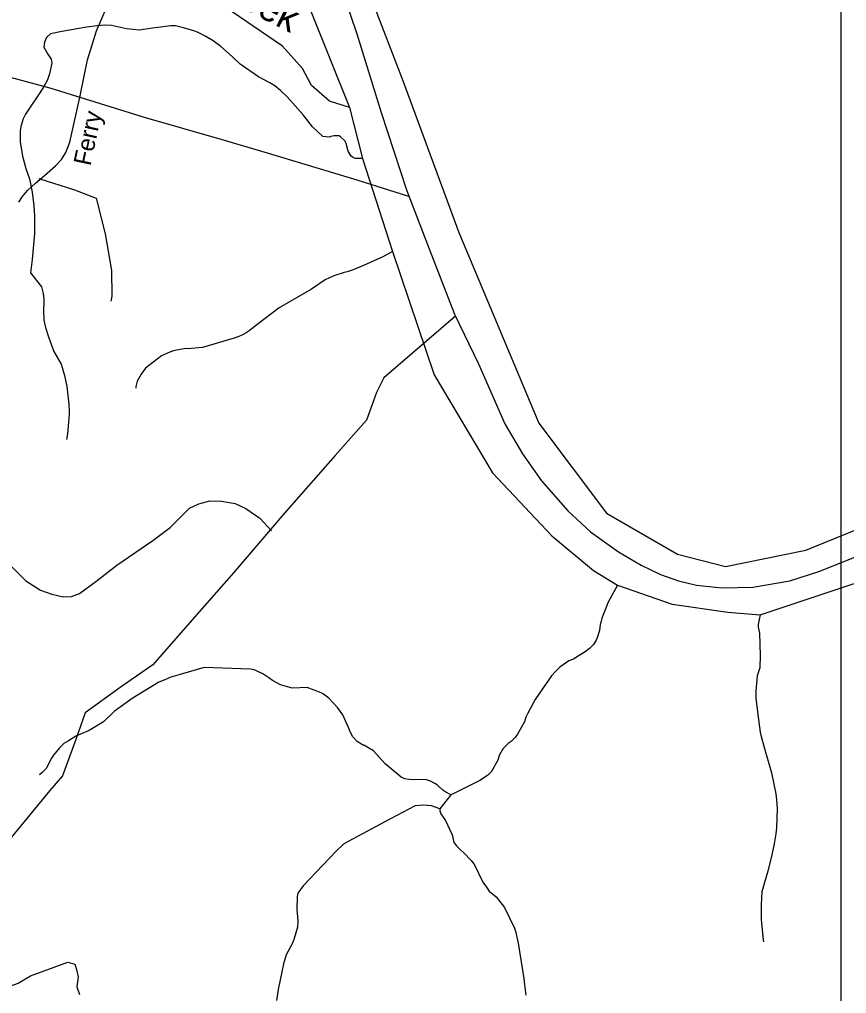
# Model space of a CAD drawing. Extents: x 1473865 to 1648260, y 639067 to 773536.
# Drawn here: x 1565348 to 1569834, y 723118 to 728401 of the extents above; entities that cross this region are included whole.
import ezdxf

# ---------------------------------------------------------------- set-up
doc = ezdxf.new("R2010")
doc.units = 0
for name, color, linetype in [('Exist Boundary Political CountyLine', 7, 'Continuous'), ('Exist Hydrographic Creek Single Shore', 7, 'Continuous'), ('Exist Hydrographic Creek Single Shore Label', 7, 'Continuous'), ('Exist Hydrographic Misc Water Feature', 7, 'Continuous'), ('Exist Hydrographic River Shore', 7, 'Continuous'), ('Exist Road Non-System Type 51', 7, 'Continuous'), ('Exist Road Secondary Type 51 Attributed', 7, 'Continuous'), ('Exist Road Secondary Type 51 Label', 7, 'Continuous'), ('Exist Utilities Electrical Transmission Line', 7, 'Continuous'), ('Map Preparation Inset Cut Line', 7, 'Continuous')]:
    doc.layers.add(name, color=color, linetype=linetype)

msp = doc.modelspace()

# ---------------------------------------------------------------- linework, layer by layer
at = {"layer": 'Exist Boundary Political CountyLine'}
msp.add_lwpolyline([(1567103.2, 728542.4), (1567177.2, 728323.4), (1567310, 727895.4), (1567447.6, 727477.2), (1567570.6, 727157.5), (1567708.2, 726803.2), (1567838.5, 726532.6), (1567981.1, 726207.9), (1568077, 726045.6), (1568180.3, 725898), (1568322.8, 725735.6), (1568445.8, 725622.5), (1568598.2, 725514.3), (1568721.1, 725440.5), (1568824.4, 725391.3), (1568922.7, 725356.8), (1569021, 725332.2), (1569158.7, 725317.5), (1569325.9, 725322.4), (1569527.5, 725356.8), (1569684.8, 725406), (1569906.1, 725494.6)], dxfattribs=at)
at = {"layer": 'Exist Hydrographic Creek Single Shore'}
msp.add_lwpolyline([(1567137.3, 727923.1), (1567029.2, 727958.1), (1566931.3, 728042.1), (1566882.3, 728135), (1566775.3, 728255.3), (1566427.6, 728491.9)], dxfattribs=at)
at = {"layer": 'Exist Hydrographic Misc Water Feature'}
msp.add_line((1567688.4, 724195.3), (1567628.4, 724120.2), dxfattribs=at)
for points in [[(1567208, 727646.7), (1567170.8, 727647.5), (1567162.7, 727649.3), (1567147.1, 727659.4), (1567131.5, 727686), (1567120.6, 727728), (1567112.7, 727742.1), (1567089.3, 727764.8), (1567081.4, 727769.1), (1567053.3, 727769.6), (1567037.2, 727765.8), (1567029.1, 727761.9), (1566993.2, 727765.1), (1566937, 727817.9), (1566887.2, 727883.8), (1566829.2, 727948.9), (1566799.8, 727981.5), (1566764.5, 728015.9), (1566733, 728041.2), (1566705.5, 728057.3), (1566644, 728088.9), (1566545.4, 728159), (1566502.4, 728200.1), (1566439.4, 728253.1), (1566398.2, 728284.3), (1566358.7, 728308.9), (1566313.2, 728331.9), (1566293.3, 728338.9), (1566237.6, 728355.6), (1566193.9, 728365.6), (1566169.7, 728366), (1566069.6, 728354.1), (1565997.3, 728343.3), (1565928.3, 728350.4), (1565847.8, 728368.4), (1565809.7, 728369.2), (1565769.6, 728365.9), (1565713.3, 728358.8), (1565577, 728334.5), (1565516.7, 728321.8), (1565494.9, 728302.6), (1565483.8, 728278.2), (1565479.9, 728250.3), (1565502.1, 728212.1), (1565520.1, 728185.5), (1565524.1, 728163.3), (1565510.6, 728105.3), (1565499, 728073.5), (1565478.2, 728033.7), (1565443.1, 727981.1), (1565412.2, 727935.8), (1565381, 727886.4), (1565368.4, 727861.9), (1565355.5, 727819.6), (1565351.1, 727796.6), (1565351.7, 727736.8), (1565364.9, 727659.4), (1565381.9, 727592.5), (1565401.4, 727535.5), (1565416, 727463.8), (1565426.1, 727390.6), (1565429, 727335.5), (1565429.5, 727262.5), (1565429.1, 727240.3), (1565416.8, 727099.5), (1565408.4, 727027.4), (1565466.7, 726949.9), (1565472.3, 726929.3), (1565475.9, 726913.6), (1565479.3, 726881.5), (1565477.6, 726808.5), (1565479.2, 726785.5), (1565480.7, 726769.1), (1565489.9, 726729.5), (1565505, 726680), (1565535.1, 726599.8), (1565573.6, 726530.9), (1565592, 726470.6), (1565605.2, 726410.4), (1565608.4, 726378.3), (1565614.9, 726314.2), (1565618.2, 726273.9), (1565617.7, 726259.2), (1565612.3, 726195.3), (1565607.6, 726154.3), (1565602.8, 726122.4)], [(1567370.6, 727142.8), (1567319.3, 727113.5), (1567214.1, 727065.6), (1567157.6, 727042.9), (1567125.4, 727032.1), (1567109.3, 727028.3), (1567052.7, 727010.6), (1567006.6, 726987.7), (1566931.2, 726938.3), (1566756.8, 726836), (1566634.8, 726744.1), (1566610.4, 726724.9), (1566594.1, 726712.9), (1566577.9, 726701.8), (1566561.7, 726692.2), (1566537.3, 726680.4), (1566513.3, 726672.7), (1566340, 726622), (1566258.8, 726614.7), (1566251.9, 726616.5), (1566207.8, 726609.1), (1566183.7, 726603.9), (1566167.4, 726598.5), (1566118.9, 726575.7), (1566094.6, 726558.9), (1566031.5, 726509.3), (1566008.8, 726477.7), (1565985.8, 726438.8), (1565979.4, 726410.2), (1565979.2, 726401.2)], [(1568591.1, 725333.3), (1568541.2, 725239.9), (1568524.2, 725198.4), (1568515.8, 725176.4), (1568507.3, 725151.2), (1568502.9, 725137.3), (1568498.5, 725119.3), (1568493.8, 725087.4), (1568480.9, 725047.5), (1568474.7, 725031.2), (1568460, 725009.3), (1568439.6, 724990), (1568417.2, 724970.8), (1568384.8, 724950.9), (1568352.4, 724931.9), (1568328.1, 724921.7), (1568279.2, 724887.4), (1568254.8, 724864.1), (1568234.4, 724841.6), (1568168.3, 724746.9), (1568145.4, 724712), (1568103.7, 724634.1), (1568095.3, 724616.2), (1568086.8, 724591.8), (1568049.4, 724524.4), (1568036.9, 724506.6), (1568014.5, 724484.1), (1567998.3, 724473.8), (1567973.8, 724449.6), (1567967.5, 724440.8), (1567950.9, 724409.1), (1567942.2, 724383), (1567908.8, 724321.3), (1567886.5, 724299.6), (1567845.7, 724272.5), (1567708.3, 724203.9), (1567688.4, 724195.3)], [(1569365.8, 725171.6), (1569359.6, 725146.2), (1569355.1, 725120.1), (1569354.5, 725104.5), (1569358.3, 725088), (1569361.9, 725072.3), (1569365.4, 724951.6), (1569363.9, 724884.4), (1569348.8, 724840.4), (1569343.1, 724760.1), (1569342.3, 724720.7), (1569352.4, 724631.9), (1569366.2, 724535.5), (1569369.8, 724519.9), (1569386.6, 724459.7), (1569427.4, 724315.2), (1569451.2, 724201.5), (1569454.5, 724169.4), (1569457.4, 724121.7), (1569455, 724016.8), (1569450.3, 723984.9), (1569441.2, 723930.1), (1569429.9, 723870.4), (1569408.1, 723782.2), (1569389.9, 723719.4), (1569377.7, 723682.7), (1569375.4, 723671.2), (1569372, 723599.9), (1569372.2, 723519.5), (1569381.8, 723406.9), (1569383.7, 723398.6)], [(1567688.4, 724195.3), (1567660.2, 724209.8), (1567644.6, 724220.8), (1567615.2, 724247.6), (1567601.4, 724257.7), (1567577.7, 724270.6), (1567555.7, 724276.8), (1567461.8, 724278.7), (1567437.8, 724283.2), (1567417.9, 724291), (1567331.6, 724364.2), (1567268.9, 724433.5), (1567215.6, 724465), (1567209.7, 724465.1), (1567193.9, 724475.3), (1567180.2, 724485.4), (1567156.7, 724509.7), (1567141.2, 724537.9), (1567133.6, 724560.2), (1567124.1, 724580.9), (1567101.2, 724628.9), (1567073.9, 724669.7), (1567026.9, 724719.9), (1566997.4, 724741), (1566983.8, 724749.5), (1566908.3, 724777.3), (1566828, 724774.8), (1566764.6, 724792.5), (1566720.9, 724816.4), (1566701.4, 724829.9), (1566667.7, 724852.7), (1566634.2, 724868.2), (1566620.2, 724874.2), (1566600.4, 724877.9), (1566350.4, 724885.4), (1566220, 724848.7), (1566169.1, 724833.3), (1566136.8, 724819.9), (1566104.5, 724805.9), (1565958.5, 724718.6), (1565860.9, 724648.3), (1565803, 724591.2), (1565726.7, 724544.3), (1565666.1, 724520.1), (1565653.8, 724513.8), (1565613.3, 724489.1), (1565589, 724474.1), (1565564.5, 724449.9), (1565531.6, 724411.2), (1565521.3, 724395), (1565491.9, 724339), (1565471.5, 724316.4), (1565457.3, 724304.4)], [(1567628.4, 724120.2), (1567582.8, 724136.7), (1567538.7, 724139.2), (1567494.6, 724136), (1567357.1, 724063.3), (1567130.2, 723942.3), (1567105.9, 723928.8), (1567065.1, 723889.5), (1566993.5, 723813.8), (1566887.6, 723701.9), (1566858, 723663.1), (1566853.6, 723645.1), (1566852.2, 723573.7), (1566855.3, 723533.5), (1566858.6, 723509.6), (1566856, 723477.7), (1566838.8, 723416.5), (1566828.2, 723391.2), (1566794.7, 723328.7), (1566780.3, 723279.8), (1566751.8, 723139.2), (1566741.5, 723080.3)], [(1567628.4, 724120.2), (1567628.2, 724108.7), (1567633.8, 724093), (1567659, 724056.4), (1567694.8, 723978.5), (1567704.5, 723937.3), (1567717.9, 723919), (1567741.4, 723894.7), (1567759.1, 723880.4), (1567798.4, 723839.4), (1567811.9, 723821), (1567821.7, 723805.2), (1567856.1, 723732.4), (1567865.8, 723715.7), (1567877.3, 723699.9), (1567896.7, 723674.1), (1567933.4, 723643), (1567978.8, 723585.4), (1568032.4, 723471.9), (1568038, 723456.2), (1568045.6, 723424.1), (1568052.7, 723391.9), (1568084.5, 723199.3), (1568087.9, 723167.2), (1568094.2, 723108.8)]]:
    msp.add_lwpolyline(points, dxfattribs=at)
at = {"layer": 'Exist Hydrographic River Shore'}
for points in [[(1564122.6, 735760.2), (1564246.1, 735450.1), (1564310.2, 735223.4), (1564276, 734808.5), (1564229, 734436.1), (1564224.7, 734196.5), (1564267.4, 733909.9), (1564344.4, 733683.2), (1564579.4, 733396.6), (1564972.6, 733037.3), (1565306, 732712.2), (1565510.5, 732420), (1565613, 732253.2), (1565882.3, 731915.2), (1566202.8, 731590.1), (1566335.3, 731324.9), (1566514.7, 730839.5), (1566570.3, 730428.9), (1566745.3, 729665.7), (1567180.6, 728713.6), (1567428.5, 728063.4), (1567731.6, 727244.7)], [(1566820.9, 728712.7), (1567137.3, 727923.1)], [(1567137.3, 727923.1), (1567208, 727646.7), (1567370.6, 727142.8), (1567598.1, 726472.9), (1567914.3, 725942.5), (1568234.9, 725600.2), (1568461.4, 725412), (1568591.1, 725333.3), (1568888, 725229.4), (1569191.4, 725186.6), (1569365.8, 725171.6), (1570386.7, 725511.5), (1570690.2, 725580), (1570925.2, 725584.2), (1571181.6, 725528.6), (1571517.6, 725434.8), (1572299.7, 725071.2), (1572697.2, 724844.5), (1573200.1, 724495.3)], [(1567731.6, 727244.7), (1568165.3, 726211.7), (1568532.9, 725724), (1568917.5, 725501.5), (1569178.2, 725433.1), (1569614.2, 725522.9), (1570088.6, 725715.4), (1570400.6, 725826.7), (1570693, 725878.8), (1571278.5, 725883), (1571808.5, 725780.4), (1572500.8, 725468.1), (1573208.4, 724969.7)]]:
    msp.add_lwpolyline(points, dxfattribs=at)
at = {"layer": 'Exist Road Non-System Type 51'}
for points in [[(1565452.6, 727537.3), (1565647.1, 727476.3), (1565764.3, 727430.7), (1565811.9, 727237.8), (1565846.4, 727038.6), (1565849.7, 726899.7), (1565842.6, 726873.5)], [(1564877.1, 725673.7), (1564935.7, 725645.5), (1564973.3, 725629.1), (1565103.9, 725589.1), (1565162.4, 725564.7), (1565195.7, 725539.9), (1565382.5, 725356.4), (1565462.3, 725305.8), (1565524.1, 725283.3), (1565584, 725268.9), (1565630.1, 725270.5), (1565674.3, 725288.3), (1565762.8, 725351.7), (1565875.4, 725440.9), (1566070.5, 725575.4), (1566165.1, 725644.7), (1566269.9, 725750.1), (1566320.2, 725773.6), (1566380.3, 725789.2), (1566444.3, 725788.7), (1566518.3, 725776.2), (1566576, 725747.9), (1566651.8, 725695.3), (1566715.2, 725626.8)], [(1565191.8, 723115.9), (1565266.8, 723146.6), (1565340.4, 723174.8), (1565407.4, 723213.7), (1565609.8, 723288.4), (1565648, 723278), (1565657.7, 723248.5), (1565665.6, 723207.8), (1565659.1, 723153.7), (1565673.8, 723113.2)]]:
    msp.add_lwpolyline(points, dxfattribs=at)
at = {"layer": 'Exist Road Secondary Type 51 Attributed'}
msp.add_lwpolyline([(1565343.5, 727410.2), (1565364.9, 727440.9), (1565391.1, 727472.7), (1565434.1, 727513.2), (1565483.6, 727553.6), (1565543.9, 727607.2), (1565576.1, 727642), (1565599.1, 727679.5), (1565620.8, 727735.3), (1565676.3, 727986.2), (1565716.7, 728182), (1565741.4, 728262.9), (1565764.8, 728338.6), (1565846.5, 728528.1)], dxfattribs=at)
at = {"layer": 'Exist Utilities Electrical Transmission Line'}
for points in [[(1567460.5, 727441.2), (1567179.9, 727528.7), (1566693.8, 727676), (1566442.8, 727749.9), (1566026.4, 727868.2), (1565520.3, 728025.7), (1565123.7, 728133.6), (1564874.7, 728207.5), (1564232.8, 728389.1), (1563928, 728471.7)], [(1567714, 726791.6), (1567324.5, 726457.5), (1567284, 726376.7), (1567229.6, 726228.1), (1567059.8, 726035.2), (1566784.1, 725721.2), (1566508.5, 725399.5), (1566272.4, 725130.3), (1566071.4, 724900.2), (1565893.6, 724777.4), (1565703.4, 724641.2), (1565653, 724496.5), (1565581.2, 724298.6), (1565512.8, 724218.6), (1565311.5, 723974.5), (1565098.1, 723730.7), (1564948, 723599.1), (1564679.3, 723377), (1564465.2, 723109.4)]]:
    msp.add_lwpolyline(points, dxfattribs=at)
at = {"layer": 'Map Preparation Inset Cut Line'}
msp.add_lwpolyline([(1569802.7, 722115.9), (1550195.5, 722115.9), (1550195.5, 737846.4), (1569802.7, 737846.4), (1569802.7, 722115.9)], dxfattribs=at)

# ---------------------------------------------------------------- texts
at = {"layer": 'Exist Hydrographic Creek Single Shore Label'}
msp.add_text('Creek', height=150, rotation=332.8689, dxfattribs=at).set_placement((1566342.1, 728570.3))
at = {"layer": 'Exist Road Secondary Type 51 Label'}
msp.add_text('Ferry', height=95, rotation=77.9145, dxfattribs=at).set_placement((1565732.6, 727602.8))

doc.saveas('drawing.dxf')
